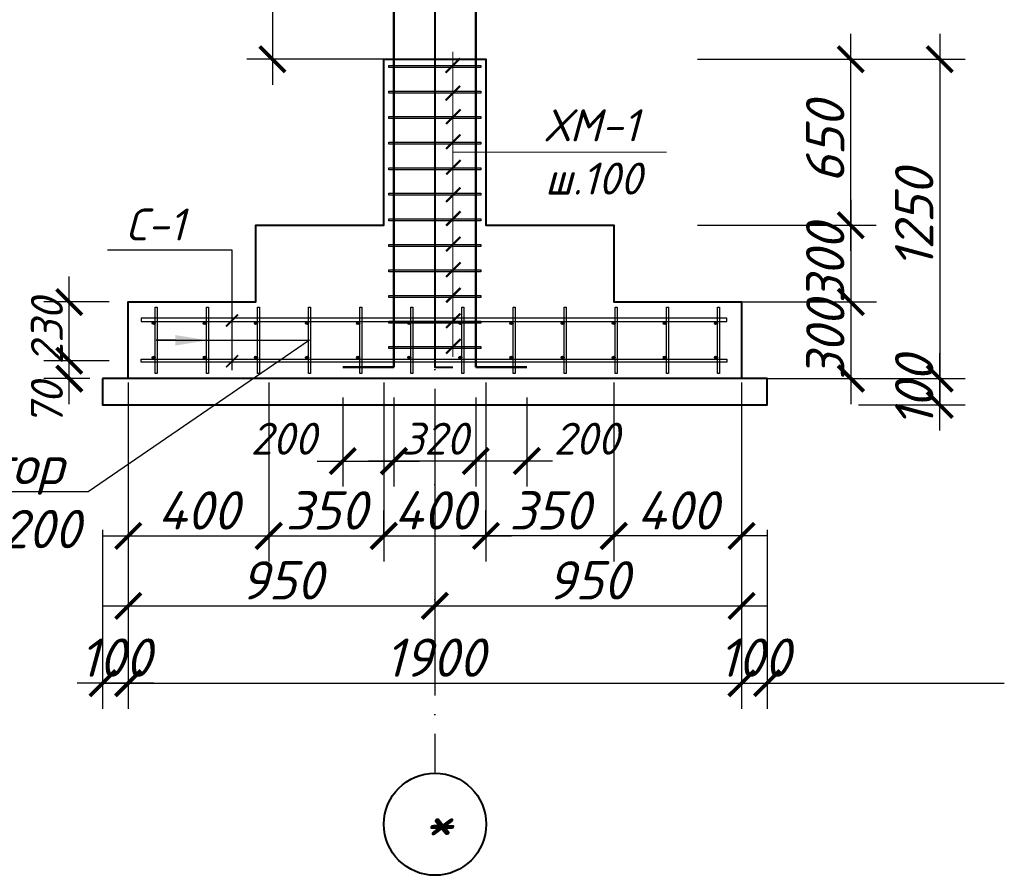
# Model space of a CAD drawing. Header units: millimetres. Extents: x 2063114 to 14983986, y -126020516 to 213791.
# Tile 615 of 656: x 2322235 to 2329940, y -48039 to -41341. Entities that reach past the tile are written whole.
import ezdxf
from ezdxf import colors
from ezdxf.entities.mleader import LeaderData, LeaderLine
from ezdxf.math import Vec2, Vec3

# ---------------------------------------------------------------- set-up
doc = ezdxf.new("R2010")
doc.units = ezdxf.units.MM
doc.linetypes.add('ACAD_ISO10W100', pattern=[18, 12, -3, 0, -3])
doc.layers.get('Defpoints').update_dxf_attribs({"color": 6, "lineweight": 35})
doc.layers.add('Размеры', color=28, linetype='Continuous')
doc.styles.add('GOST 2.304', font='isocpeur.ttf', dxfattribs={"oblique": 15})
doc.styles.add('V@ler@Live', font='isocpeui.ttf')
doc.dimstyles.new('Standard 2304', dxfattribs={"dimtxt": 250, "dimasz": 200, "dimexe": 200, "dimexo": 300, "dimgap": 50, "dimtad": 1, "dimdec": 0, "dimzin": 0, "dimdsep": 46, "dimtxsty": 'GOST 2.304', "dimblk": 'ARCHTICK', "dimcen": 10, "dimdle": 200, "dimclrd": 256, "dimclre": 256, "dimclrt": 256, "dimadec": 0, "dimazin": 0, "dimtfac": 1, "dimtdec": 0, "dimtofl": 0, "dimtmove": 0, "dimatfit": 3, "dimldrblk": 'ARCHTICK', "dimfxl": 1, "dimtolj": 1, "dimtzin": 0, "dimlwd": -1, "dimarcsym": 0})

# ---------------------------------------------------------------- blocks, each defined once
blk = doc.blocks.new('_ArchTick')
at = {"color": 0, "linetype": 'ByBlock', "const_width": 0.15}
blk.add_lwpolyline([(-0.5, -0.5), (0.5, 0.5)], dxfattribs=at)
blk = doc.blocks.new('*D3671')
at = {"layer": 'Defpoints', "color": 0, "transparency": 16777216}
for p in [(2324763.3, -43998.1), (2325163.3, -43998.1), (2325163.3, -44796)]:
    blk.add_point(p, dxfattribs=at)
at = {"layer": 'Размеры', "color": 5, "lineweight": -2, "transparency": 16777216}
for p, q in [((2324763.3, -44298.1), (2324763.3, -44996)), ((2325163.3, -44298.1), (2325163.3, -44996))]:
    blk.add_line(p, q, dxfattribs=at)
at = {"layer": 'Размеры', "color": 5, "transparency": 16777216}
blk.add_line((2324563.3, -44796), (2325363.3, -44796), dxfattribs=at)
at = {"layer": 'Размеры', "color": 5, "transparency": 16777216, "xscale": 200, "yscale": 200, "zscale": 200, "rotation": 180}
blk.add_blockref('_ArchTick', (2324763.3, -44796), dxfattribs=at)
at = {"layer": 'Размеры', "color": 5, "transparency": 16777216, "xscale": 200, "yscale": 200, "zscale": 200}
blk.add_blockref('_ArchTick', (2325163.3, -44796), dxfattribs=at)
at = {"layer": 'Размеры', "color": 5, "transparency": 16777216, "insert": (2324297.8, -44621), "char_height": 250, "attachment_point": 5, "style": 'GOST 2.304'}
blk.add_mtext('\\A1;200', dxfattribs=at)
blk = doc.blocks.new('*D3672')
at = {"layer": 'Defpoints', "color": 0, "transparency": 16777216}
for p in [(2325163.4, -44153.8), (2325803.4, -44153.8), (2325163.4, -44796)]:
    blk.add_point(p, dxfattribs=at)
at = {"layer": 'Размеры', "color": 5, "lineweight": -2, "transparency": 16777216}
for p, q in [((2325163.4, -44453.8), (2325163.3, -44996)), ((2325803.4, -44453.8), (2325803.3, -44996))]:
    blk.add_line(p, q, dxfattribs=at)
at = {"layer": 'Размеры', "color": 5, "transparency": 16777216}
blk.add_line((2326003.4, -44796), (2324963.4, -44796), dxfattribs=at)
at = {"layer": 'Размеры', "color": 5, "transparency": 16777216, "xscale": 200, "yscale": 200, "zscale": 200}
for p, rotation in [((2325163.4, -44796), 179.9988715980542), ((2325803.4, -44796), 359.9988715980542)]:
    blk.add_blockref('_ArchTick', p, dxfattribs=dict(at, rotation=rotation))
at = {"layer": 'Размеры', "color": 5, "transparency": 16777216, "insert": (2325483.4, -44621), "char_height": 250, "attachment_point": 5, "rotation": 359.99887, "style": 'GOST 2.304'}
blk.add_mtext('\\A1;320', dxfattribs=at)
blk = doc.blocks.new('*D3696')
at = {"layer": 'Defpoints', "color": 0, "transparency": 16777216}
for p in [(2323083.8, -43563), (2324183.7, -43563), (2324183.7, -45382.4)]:
    blk.add_point(p, dxfattribs=at)
at = {"layer": 'Размеры', "color": 5, "lineweight": -2, "transparency": 16777216}
for p, q in [((2323083.8, -44182.4), (2323083.8, -45582.4)), ((2324183.7, -44182.4), (2324183.7, -45582.4))]:
    blk.add_line(p, q, dxfattribs=at)
at = {"layer": 'Размеры', "color": 5, "transparency": 16777216}
blk.add_line((2322883.8, -45382.4), (2324383.7, -45382.4), dxfattribs=at)
at = {"layer": 'Размеры', "color": 5, "transparency": 16777216, "xscale": 200, "yscale": 200, "zscale": 200, "rotation": 180}
blk.add_blockref('_ArchTick', (2323083.8, -45382.4), dxfattribs=at)
at = {"layer": 'Размеры', "color": 5, "transparency": 16777216, "xscale": 200, "yscale": 200, "zscale": 200}
blk.add_blockref('_ArchTick', (2324183.7, -45382.4), dxfattribs=at)
at = {"layer": 'Размеры', "color": 5, "transparency": 16777216, "insert": (2323633.8, -45182.4), "char_height": 300, "attachment_point": 5, "style": 'GOST 2.304'}
blk.add_mtext('\\A1;400', dxfattribs=at)
blk = doc.blocks.new('*D3673')
at = {"layer": 'Defpoints', "color": 0, "transparency": 16777216}
for p in [(2324183.7, -43563), (2325083.6, -43563), (2325083.6, -45382.4)]:
    blk.add_point(p, dxfattribs=at)
at = {"layer": 'Размеры', "color": 5, "lineweight": -2, "transparency": 16777216}
for p, q in [((2324183.7, -44182.4), (2324183.7, -45582.4)), ((2325083.6, -44182.4), (2325083.6, -45582.4))]:
    blk.add_line(p, q, dxfattribs=at)
at = {"layer": 'Размеры', "color": 5, "transparency": 16777216}
blk.add_line((2323983.7, -45382.4), (2325283.6, -45382.4), dxfattribs=at)
at = {"layer": 'Размеры', "color": 5, "transparency": 16777216, "xscale": 200, "yscale": 200, "zscale": 200, "rotation": 180}
blk.add_blockref('_ArchTick', (2324183.7, -45382.4), dxfattribs=at)
at = {"layer": 'Размеры', "color": 5, "transparency": 16777216, "xscale": 200, "yscale": 200, "zscale": 200}
blk.add_blockref('_ArchTick', (2325083.6, -45382.4), dxfattribs=at)
at = {"layer": 'Размеры', "color": 5, "transparency": 16777216, "insert": (2324633.7, -45182.4), "char_height": 300, "attachment_point": 5, "style": 'GOST 2.304'}
blk.add_mtext('\\A1;350', dxfattribs=at)
blk = doc.blocks.new('*D3697')
at = {"layer": 'Defpoints', "color": 0, "transparency": 16777216}
for p in [(2326883.5, -43563), (2327883.5, -43626.8), (2326883.5, -45382.4)]:
    blk.add_point(p, dxfattribs=at)
at = {"layer": 'Размеры', "color": 5, "lineweight": -2, "transparency": 16777216}
for p, q in [((2326883.5, -44182.4), (2326883.5, -45582.4)), ((2327883.5, -44182.4), (2327883.5, -45582.4))]:
    blk.add_line(p, q, dxfattribs=at)
at = {"layer": 'Размеры', "color": 5, "transparency": 16777216}
blk.add_line((2328083.5, -45382.4), (2326683.5, -45382.4), dxfattribs=at)
at = {"layer": 'Размеры', "color": 5, "transparency": 16777216, "xscale": 200, "yscale": 200, "zscale": 200, "rotation": 180}
blk.add_blockref('_ArchTick', (2326883.5, -45382.4), dxfattribs=at)
at = {"layer": 'Размеры', "color": 5, "transparency": 16777216, "xscale": 200, "yscale": 200, "zscale": 200}
blk.add_blockref('_ArchTick', (2327883.5, -45382.4), dxfattribs=at)
at = {"layer": 'Размеры', "color": 5, "transparency": 16777216, "insert": (2327383.5, -45182.4), "char_height": 300, "attachment_point": 5, "style": 'GOST 2.304'}
blk.add_mtext('\\A1;400', dxfattribs=at)
blk = doc.blocks.new('*D3698')
at = {"layer": 'Defpoints', "color": 0, "transparency": 16777216}
for p in [(2325883.1, -43563), (2326883.5, -45257.4), (2325883.1, -45382.4)]:
    blk.add_point(p, dxfattribs=at)
at = {"layer": 'Размеры', "color": 5, "lineweight": -2, "transparency": 16777216}
for p, q in [((2325883.1, -44182.4), (2325883.1, -45582.4)), ((2326883.5, -45382.4), (2326883.5, -45582.4))]:
    blk.add_line(p, q, dxfattribs=at)
at = {"layer": 'Размеры', "color": 5, "transparency": 16777216}
blk.add_line((2327083.5, -45382.4), (2325683.1, -45382.4), dxfattribs=at)
at = {"layer": 'Размеры', "color": 5, "transparency": 16777216, "xscale": 200, "yscale": 200, "zscale": 200, "rotation": 180}
blk.add_blockref('_ArchTick', (2325883.1, -45382.4), dxfattribs=at)
at = {"layer": 'Размеры', "color": 5, "transparency": 16777216, "xscale": 200, "yscale": 200, "zscale": 200}
blk.add_blockref('_ArchTick', (2326883.5, -45382.4), dxfattribs=at)
at = {"layer": 'Размеры', "color": 5, "transparency": 16777216, "insert": (2326383.3, -45182.4), "char_height": 300, "attachment_point": 5, "style": 'GOST 2.304'}
blk.add_mtext('\\A1;350', dxfattribs=at)
blk = doc.blocks.new('*D3674')
at = {"layer": 'Defpoints', "color": 0, "transparency": 16777216}
for p in [(2325883.1, -45382.4), (2325083.6, -45582.4), (2325883.1, -45582.4)]:
    blk.add_point(p, dxfattribs=at)
at = {"layer": 'Размеры', "color": 5, "lineweight": -2, "transparency": 16777216}
for p, q in [((2325083.6, -45382.4), (2325083.6, -45182.4)), ((2325883.1, -45382.4), (2325883.1, -45182.4))]:
    blk.add_line(p, q, dxfattribs=at)
at = {"layer": 'Размеры', "color": 5, "transparency": 16777216}
blk.add_line((2324883.6, -45382.4), (2326083.1, -45382.4), dxfattribs=at)
at = {"layer": 'Размеры', "color": 5, "transparency": 16777216, "xscale": 200, "yscale": 200, "zscale": 200, "rotation": 180}
blk.add_blockref('_ArchTick', (2325083.6, -45382.4), dxfattribs=at)
at = {"layer": 'Размеры', "color": 5, "transparency": 16777216, "xscale": 200, "yscale": 200, "zscale": 200}
blk.add_blockref('_ArchTick', (2325883.1, -45382.4), dxfattribs=at)
at = {"layer": 'Размеры', "color": 5, "transparency": 16777216, "insert": (2325483.3, -45182.4), "char_height": 300, "attachment_point": 5, "style": 'GOST 2.304'}
blk.add_mtext('\\A1;400', dxfattribs=at)
blk = doc.blocks.new('*D3675')
at = {"layer": 'Defpoints', "color": 0, "transparency": 16777216}
for p in [(2323083.8, -43941.9), (2325483.4, -43976.8), (2325483.4, -45929.7)]:
    blk.add_point(p, dxfattribs=at)
at = {"layer": 'Размеры', "color": 5, "lineweight": -2, "transparency": 16777216}
for p, q in [((2323083.8, -44729.7), (2323083.8, -46129.7)), ((2325483.4, -44729.7), (2325483.4, -46129.7))]:
    blk.add_line(p, q, dxfattribs=at)
at = {"layer": 'Размеры', "color": 5, "transparency": 16777216}
blk.add_line((2322883.8, -45929.7), (2325683.4, -45929.7), dxfattribs=at)
at = {"layer": 'Размеры', "color": 5, "transparency": 16777216, "xscale": 200, "yscale": 200, "zscale": 200, "rotation": 180}
blk.add_blockref('_ArchTick', (2323083.8, -45929.7), dxfattribs=at)
at = {"layer": 'Размеры', "color": 5, "transparency": 16777216, "xscale": 200, "yscale": 200, "zscale": 200}
blk.add_blockref('_ArchTick', (2325483.4, -45929.7), dxfattribs=at)
at = {"layer": 'Размеры', "color": 5, "transparency": 16777216, "insert": (2324283.6, -45729.7), "char_height": 300, "attachment_point": 5, "style": 'GOST 2.304'}
blk.add_mtext('\\A1;950', dxfattribs=at)
blk = doc.blocks.new('*D3676')
at = {"layer": 'Defpoints', "color": 0, "transparency": 16777216}
for p in [(2325483.6, -43939), (2327883.5, -43939), (2327883.5, -45929.4)]:
    blk.add_point(p, dxfattribs=at)
at = {"layer": 'Размеры', "color": 5, "lineweight": -2, "transparency": 16777216}
for p, q in [((2325483.6, -44729.4), (2325483.6, -46129.4)), ((2327883.5, -44729.4), (2327883.5, -46129.4))]:
    blk.add_line(p, q, dxfattribs=at)
at = {"layer": 'Размеры', "color": 5, "transparency": 16777216}
blk.add_line((2325283.6, -45929.4), (2328083.5, -45929.4), dxfattribs=at)
at = {"layer": 'Размеры', "color": 5, "transparency": 16777216, "xscale": 200, "yscale": 200, "zscale": 200, "rotation": 180}
blk.add_blockref('_ArchTick', (2325483.6, -45929.4), dxfattribs=at)
at = {"layer": 'Размеры', "color": 5, "transparency": 16777216, "xscale": 200, "yscale": 200, "zscale": 200}
blk.add_blockref('_ArchTick', (2327883.5, -45929.4), dxfattribs=at)
at = {"layer": 'Размеры', "color": 5, "transparency": 16777216, "insert": (2326683.6, -45729.4), "char_height": 300, "attachment_point": 5, "style": 'GOST 2.304'}
blk.add_mtext('\\A1;950', dxfattribs=at)
blk = doc.blocks.new('*D3677')
at = {"layer": 'Defpoints', "color": 0, "transparency": 16777216}
for p in [(2322883.8, -44730.9), (2323083.8, -44730.9), (2322883.8, -46534.7)]:
    blk.add_point(p, dxfattribs=at)
at = {"layer": 'Размеры', "color": 5, "lineweight": -2, "transparency": 16777216}
for p, q in [((2322883.8, -45334.7), (2322883.8, -46734.7)), ((2323083.8, -45334.7), (2323083.8, -46734.7))]:
    blk.add_line(p, q, dxfattribs=at)
at = {"layer": 'Размеры', "color": 5, "transparency": 16777216}
blk.add_line((2323283.8, -46534.7), (2322683.8, -46534.7), dxfattribs=at)
at = {"layer": 'Размеры', "color": 5, "transparency": 16777216, "xscale": 200, "yscale": 200, "zscale": 200, "rotation": 180}
blk.add_blockref('_ArchTick', (2322883.8, -46534.7), dxfattribs=at)
at = {"layer": 'Размеры', "color": 5, "transparency": 16777216, "xscale": 200, "yscale": 200, "zscale": 200}
blk.add_blockref('_ArchTick', (2323083.8, -46534.7), dxfattribs=at)
at = {"layer": 'Размеры', "color": 5, "transparency": 16777216, "insert": (2322983.8, -46334.7), "char_height": 300, "attachment_point": 5, "style": 'GOST 2.304'}
blk.add_mtext('\\A1;100', dxfattribs=at)
blk = doc.blocks.new('*D3678')
at = {"layer": 'Defpoints', "color": 0, "transparency": 16777216}
for p in [(2327883.5, -44730.9), (2328083.5, -44730.9), (2328083.5, -46534.7)]:
    blk.add_point(p, dxfattribs=at)
at = {"layer": 'Размеры', "color": 5, "lineweight": -2, "transparency": 16777216}
for p, q in [((2327883.5, -45334.7), (2327883.5, -46734.7)), ((2328083.5, -45334.7), (2328083.5, -46734.7))]:
    blk.add_line(p, q, dxfattribs=at)
at = {"layer": 'Размеры', "color": 5, "transparency": 16777216}
blk.add_line((2327683.5, -46534.7), (2328283.5, -46534.7), dxfattribs=at)
at = {"layer": 'Размеры', "color": 5, "transparency": 16777216, "xscale": 200, "yscale": 200, "zscale": 200, "rotation": 180}
blk.add_blockref('_ArchTick', (2327883.5, -46534.7), dxfattribs=at)
at = {"layer": 'Размеры', "color": 5, "transparency": 16777216, "xscale": 200, "yscale": 200, "zscale": 200}
blk.add_blockref('_ArchTick', (2328083.5, -46534.7), dxfattribs=at)
at = {"layer": 'Размеры', "color": 5, "transparency": 16777216, "insert": (2327983.5, -46334.7), "char_height": 300, "attachment_point": 5, "style": 'GOST 2.304'}
blk.add_mtext('\\A1;100', dxfattribs=at)
blk = doc.blocks.new('*D3679')
at = {"layer": 'Defpoints', "color": 0, "transparency": 16777216}
for p in [(2327883.5, -46155), (2323083.8, -46409.7), (2327883.5, -46534.7)]:
    blk.add_point(p, dxfattribs=at)
at = {"layer": 'Размеры', "color": 5, "lineweight": -2, "transparency": 16777216}
for p, q in [((2327883.5, -46455), (2327883.5, -46734.7)), ((2323083.8, -46534.7), (2323083.8, -46734.7))]:
    blk.add_line(p, q, dxfattribs=at)
at = {"layer": 'Размеры', "color": 5, "transparency": 16777216}
blk.add_line((2322883.8, -46534.7), (2328083.5, -46534.7), dxfattribs=at)
at = {"layer": 'Размеры', "color": 5, "transparency": 16777216, "xscale": 200, "yscale": 200, "zscale": 200, "rotation": 180}
blk.add_blockref('_ArchTick', (2323083.8, -46534.7), dxfattribs=at)
at = {"layer": 'Размеры', "color": 5, "transparency": 16777216, "xscale": 200, "yscale": 200, "zscale": 200}
blk.add_blockref('_ArchTick', (2327883.5, -46534.7), dxfattribs=at)
at = {"layer": 'Размеры', "color": 5, "transparency": 16777216, "insert": (2325483.6, -46334.7), "char_height": 300, "attachment_point": 5, "style": 'GOST 2.304'}
blk.add_mtext('\\A1;1900', dxfattribs=at)
blk = doc.blocks.new('*D3680')
at = {"layer": 'Defpoints', "color": 0, "transparency": 16777216}
for p in [(2322622.8, -44011.1), (2323184.7, -44011.1), (2323083.8, -44151.1)]:
    blk.add_point(p, dxfattribs=at)
at = {"layer": 'Размеры', "color": 5, "transparency": 16777216}
blk.add_line((2322622.8, -44351.1), (2322622.8, -43811.1), dxfattribs=at)
at = {"layer": 'Размеры', "color": 5, "lineweight": -2, "transparency": 16777216}
for p, q in [((2322884.7, -44011.1), (2322422.8, -44011.1)), ((2322783.8, -44151.1), (2322422.8, -44151.1))]:
    blk.add_line(p, q, dxfattribs=at)
at = {"layer": 'Размеры', "color": 5, "transparency": 16777216, "xscale": 200, "yscale": 200, "zscale": 200}
for p, rotation in [((2322622.8, -44011.1), 90), ((2322622.8, -44151.1), 270)]:
    blk.add_blockref('_ArchTick', p, dxfattribs=dict(at, rotation=rotation))
at = {"layer": 'Размеры', "color": 5, "transparency": 16777216, "insert": (2322447.8, -44351.1), "char_height": 250, "attachment_point": 5, "rotation": 90, "style": 'GOST 2.304'}
blk.add_mtext('\\A1;70', dxfattribs=at)
blk = doc.blocks.new('*D3681')
at = {"layer": 'Defpoints', "color": 0, "transparency": 16777216}
for p in [(2322622.8, -43551.1), (2323234.7, -43551.1), (2323234.7, -44011.1)]:
    blk.add_point(p, dxfattribs=at)
at = {"layer": 'Размеры', "color": 5, "transparency": 16777216}
blk.add_line((2322622.8, -44211.1), (2322622.8, -43351.1), dxfattribs=at)
at = {"layer": 'Размеры', "color": 5, "lineweight": -2, "transparency": 16777216}
for p, q in [((2322934.7, -43551.1), (2322422.8, -43551.1)), ((2322934.7, -44011.1), (2322422.8, -44011.1))]:
    blk.add_line(p, q, dxfattribs=at)
at = {"layer": 'Размеры', "color": 5, "transparency": 16777216, "xscale": 200, "yscale": 200, "zscale": 200}
for p, rotation in [((2322622.8, -43551.1), 90), ((2322622.8, -44011.1), 270)]:
    blk.add_blockref('_ArchTick', p, dxfattribs=dict(at, rotation=rotation))
at = {"layer": 'Размеры', "color": 5, "transparency": 16777216, "insert": (2322447.8, -43781.1), "char_height": 250, "attachment_point": 5, "rotation": 90, "style": 'GOST 2.304'}
blk.add_mtext('\\A1;230', dxfattribs=at)
blk = doc.blocks.new('*D3682')
at = {"layer": 'Defpoints', "color": 0, "transparency": 16777216}
for p in [(2325163.3, -39851), (2324212.3, -41651), (2325658.5, -41651)]:
    blk.add_point(p, dxfattribs=at)
at = {"layer": 'Размеры', "color": 5, "transparency": 16777216}
blk.add_line((2324212.3, -39651), (2324212.3, -41851), dxfattribs=at)
at = {"layer": 'Размеры', "color": 5, "lineweight": -2, "transparency": 16777216}
for p, q in [((2324863.3, -39851), (2324012.3, -39851)), ((2325358.5, -41651), (2324012.3, -41651))]:
    blk.add_line(p, q, dxfattribs=at)
at = {"layer": 'Размеры', "color": 5, "transparency": 16777216, "xscale": 200, "yscale": 200, "zscale": 200}
for p, rotation in [((2324212.3, -39851), 90), ((2324212.3, -41651), 270)]:
    blk.add_blockref('_ArchTick', p, dxfattribs=dict(at, rotation=rotation))
at = {"layer": 'Размеры', "color": 5, "transparency": 16777216, "insert": (2324012.3, -40751), "char_height": 300, "attachment_point": 5, "rotation": 90, "style": 'GOST 2.304'}
blk.add_mtext('\\A1;880', dxfattribs=at)
blk = doc.blocks.new('*D3684')
at = {"layer": 'Defpoints', "color": 0, "transparency": 16777216}
for p in [(2326627.7, -41651), (2329234.6, -44151.1), (2329434.6, -44151.1)]:
    blk.add_point(p, dxfattribs=at)
at = {"layer": 'Размеры', "color": 5, "transparency": 16777216}
blk.add_line((2329434.6, -41451), (2329434.6, -44351.1), dxfattribs=at)
at = {"layer": 'Размеры', "color": 5, "lineweight": -2, "transparency": 16777216}
for p, q in [((2328234.6, -41651), (2329634.6, -41651)), ((2329434.6, -44151.1), (2329634.6, -44151.1))]:
    blk.add_line(p, q, dxfattribs=at)
at = {"layer": 'Размеры', "color": 5, "transparency": 16777216, "xscale": 200, "yscale": 200, "zscale": 200}
for p, rotation in [((2329434.6, -41651), 90), ((2329434.6, -44151.1), 270)]:
    blk.add_blockref('_ArchTick', p, dxfattribs=dict(at, rotation=rotation))
at = {"layer": 'Размеры', "color": 5, "transparency": 16777216, "insert": (2329234.6, -42901), "char_height": 300, "attachment_point": 5, "rotation": 90, "style": 'GOST 2.304'}
blk.add_mtext('\\A1;1250', dxfattribs=at)
blk = doc.blocks.new('*D3685')
at = {"layer": 'Defpoints', "color": 0, "transparency": 16777216}
for p in [(2328498.7, -44151.1), (2329434.6, -44151.1), (2328498.7, -44356.1)]:
    blk.add_point(p, dxfattribs=at)
at = {"layer": 'Размеры', "color": 5, "transparency": 16777216}
blk.add_line((2329434.6, -44556.1), (2329434.6, -43951.1), dxfattribs=at)
at = {"layer": 'Размеры', "color": 5, "lineweight": -2, "transparency": 16777216}
for p, q in [((2328798.7, -44151.1), (2329634.6, -44151.1)), ((2328798.7, -44356.1), (2329634.6, -44356.1))]:
    blk.add_line(p, q, dxfattribs=at)
at = {"layer": 'Размеры', "color": 5, "transparency": 16777216, "xscale": 200, "yscale": 200, "zscale": 200}
for p, rotation in [((2329434.6, -44151.1), 90), ((2329434.6, -44356.1), 270)]:
    blk.add_blockref('_ArchTick', p, dxfattribs=dict(at, rotation=rotation))
at = {"layer": 'Размеры', "color": 5, "transparency": 16777216, "insert": (2329234.6, -44253.6), "char_height": 300, "attachment_point": 5, "rotation": 90, "style": 'GOST 2.304'}
blk.add_mtext('\\A1;100', dxfattribs=at)
blk = doc.blocks.new('*D3686')
at = {"layer": 'Defpoints', "color": 0, "transparency": 16777216}
for p in [(2327111.9, -42951), (2327111.9, -43550.9), (2328738.1, -43550.9)]:
    blk.add_point(p, dxfattribs=at)
at = {"layer": 'Размеры', "color": 5, "transparency": 16777216}
blk.add_line((2328738.1, -42751), (2328738.1, -43750.9), dxfattribs=at)
at = {"layer": 'Размеры', "color": 5, "lineweight": -2, "transparency": 16777216}
for p, q in [((2327538.1, -42951), (2328938.1, -42951)), ((2327538.1, -43550.9), (2328938.1, -43550.9))]:
    blk.add_line(p, q, dxfattribs=at)
at = {"layer": 'Размеры', "color": 5, "transparency": 16777216, "xscale": 200, "yscale": 200, "zscale": 200}
for p, rotation in [((2328738.1, -42951), 90), ((2328738.1, -43550.9), 270)]:
    blk.add_blockref('_ArchTick', p, dxfattribs=dict(at, rotation=rotation))
at = {"layer": 'Размеры', "color": 5, "transparency": 16777216, "insert": (2328538.1, -43251), "char_height": 300, "attachment_point": 5, "rotation": 90, "style": 'GOST 2.304'}
blk.add_mtext('\\A1;300', dxfattribs=at)
blk = doc.blocks.new('*D3687')
at = {"layer": 'Defpoints', "color": 0, "transparency": 16777216}
for p in [(2326211.7, -41651), (2328738.1, -41651), (2326383.4, -42951)]:
    blk.add_point(p, dxfattribs=at)
at = {"layer": 'Размеры', "color": 5, "transparency": 16777216}
blk.add_line((2328738.1, -43151), (2328738.1, -41451), dxfattribs=at)
at = {"layer": 'Размеры', "color": 5, "lineweight": -2, "transparency": 16777216}
for p, q in [((2327538.1, -41651), (2328938.1, -41651)), ((2327538.1, -42951), (2328938.1, -42951))]:
    blk.add_line(p, q, dxfattribs=at)
at = {"layer": 'Размеры', "color": 5, "transparency": 16777216, "xscale": 200, "yscale": 200, "zscale": 200}
for p, rotation in [((2328738.1, -41651), 90), ((2328738.1, -42951), 270)]:
    blk.add_blockref('_ArchTick', p, dxfattribs=dict(at, rotation=rotation))
at = {"layer": 'Размеры', "color": 5, "transparency": 16777216, "insert": (2328538.1, -42301), "char_height": 300, "attachment_point": 5, "rotation": 90, "style": 'GOST 2.304'}
blk.add_mtext('\\A1;650', dxfattribs=at)
blk = doc.blocks.new('*D3669')
at = {"layer": 'Defpoints', "color": 0, "transparency": 16777216}
for p in [(2327111.9, -43550.9), (2327111.9, -44150.9), (2328739.4, -44150.9)]:
    blk.add_point(p, dxfattribs=at)
at = {"layer": 'Размеры', "color": 5, "transparency": 16777216}
blk.add_line((2328739.4, -43350.9), (2328739.4, -44350.9), dxfattribs=at)
at = {"layer": 'Размеры', "color": 5, "lineweight": -2, "transparency": 16777216}
for p, q in [((2327539.4, -43550.9), (2328939.4, -43550.9)), ((2327539.4, -44150.9), (2328939.4, -44150.9))]:
    blk.add_line(p, q, dxfattribs=at)
at = {"layer": 'Размеры', "color": 5, "transparency": 16777216, "xscale": 200, "yscale": 200, "zscale": 200}
for p, rotation in [((2328739.4, -43550.9), 90), ((2328739.4, -44150.9), 270)]:
    blk.add_blockref('_ArchTick', p, dxfattribs=dict(at, rotation=rotation))
at = {"layer": 'Размеры', "color": 5, "transparency": 16777216, "insert": (2328539.4, -43850.9), "char_height": 300, "attachment_point": 5, "rotation": 90, "style": 'GOST 2.304'}
blk.add_mtext('\\A1;300', dxfattribs=at)
blk = doc.blocks.new('*D3670')
at = {"layer": 'Defpoints', "color": 0, "transparency": 16777216}
for p in [(2325803.4, -43998.1), (2326203.4, -43998.1), (2325803.4, -44796)]:
    blk.add_point(p, dxfattribs=at)
at = {"layer": 'Размеры', "color": 5, "lineweight": -2, "transparency": 16777216}
for p, q in [((2325803.4, -44298.1), (2325803.4, -44996)), ((2326203.4, -44298.1), (2326203.4, -44996))]:
    blk.add_line(p, q, dxfattribs=at)
at = {"layer": 'Размеры', "color": 5, "transparency": 16777216}
blk.add_line((2326403.4, -44796), (2325603.4, -44796), dxfattribs=at)
at = {"layer": 'Размеры', "color": 5, "transparency": 16777216, "xscale": 200, "yscale": 200, "zscale": 200, "rotation": 180}
blk.add_blockref('_ArchTick', (2325803.4, -44796), dxfattribs=at)
at = {"layer": 'Размеры', "color": 5, "transparency": 16777216, "xscale": 200, "yscale": 200, "zscale": 200}
blk.add_blockref('_ArchTick', (2326203.4, -44796), dxfattribs=at)
at = {"layer": 'Размеры', "color": 5, "transparency": 16777216, "insert": (2326668.9, -44621), "char_height": 250, "attachment_point": 5, "style": 'GOST 2.304'}
blk.add_mtext('\\A1;200', dxfattribs=at)

msp = doc.modelspace()

# ---------------------------------------------------------------- hatches: boundary and pattern name
h = msp.add_hatch(color=256)
h.dxf.hatch_style = 1
h.paths.add_polyline_path([(2323271.42644, -43716.09819, -1), (2323295.42644, -43716.09819, -1)])
h = msp.add_hatch(color=256)
h.dxf.hatch_style = 1
h.paths.add_polyline_path([(2323671.42644, -43716.09819, -1), (2323695.42644, -43716.09819, -1)])
h = msp.add_hatch(color=256)
h.dxf.hatch_style = 1
h.paths.add_polyline_path([(2324071.42644, -43716.09819, -1), (2324095.42644, -43716.09819, -1)])
h = msp.add_hatch(color=256)
h.dxf.hatch_style = 1
h.paths.add_polyline_path([(2324471.42644, -43716.09819, -1), (2324495.42644, -43716.09819, -1)])
h = msp.add_hatch(color=256)
h.dxf.hatch_style = 1
h.paths.add_polyline_path([(2324871.42644, -43716.09819, -1), (2324895.42644, -43716.09819, -1)])
h = msp.add_hatch(color=256)
h.dxf.hatch_style = 1
h.paths.add_polyline_path([(2325271.42644, -43716.09819, -1), (2325295.42644, -43716.09819, -1)])
h = msp.add_hatch(color=256)
h.dxf.hatch_style = 1
h.paths.add_polyline_path([(2325671.42644, -43716.09819, -1), (2325695.42644, -43716.09819, -1)])
h = msp.add_hatch(color=256)
h.dxf.hatch_style = 1
h.paths.add_polyline_path([(2326071.42644, -43716.09819, -1), (2326095.42644, -43716.09819, -1)])
h = msp.add_hatch(color=256)
h.dxf.hatch_style = 1
h.paths.add_polyline_path([(2326471.42644, -43716.09819, -1), (2326495.42644, -43716.09819, -1)])
h = msp.add_hatch(color=256)
h.dxf.hatch_style = 1
h.paths.add_polyline_path([(2326871.42644, -43716.09819, -1), (2326895.42644, -43716.09819, -1)])
h = msp.add_hatch(color=256)
h.dxf.hatch_style = 1
h.paths.add_polyline_path([(2327271.42644, -43716.09819, -1), (2327295.42644, -43716.09819, -1)])
h = msp.add_hatch(color=256)
h.dxf.hatch_style = 1
h.paths.add_polyline_path([(2327671.42644, -43716.09819, -1), (2327695.42644, -43716.09819, -1)])
h = msp.add_hatch(color=256)
h.dxf.hatch_style = 1
h.paths.add_polyline_path([(2323271.42644, -43985.96438, 1), (2323295.42644, -43985.96438, 1)])
h = msp.add_hatch(color=256)
h.dxf.hatch_style = 1
h.paths.add_polyline_path([(2323671.42644, -43985.96438, 1), (2323695.42644, -43985.96438, 1)])
h = msp.add_hatch(color=256)
h.dxf.hatch_style = 1
h.paths.add_polyline_path([(2324071.42644, -43985.96438, 1), (2324095.42644, -43985.96438, 1)])
h = msp.add_hatch(color=256)
h.dxf.hatch_style = 1
h.paths.add_polyline_path([(2324471.42644, -43985.96438, 1), (2324495.42644, -43985.96438, 1)])
h = msp.add_hatch(color=256)
h.dxf.hatch_style = 1
h.paths.add_polyline_path([(2324871.42644, -43985.96438, 1), (2324895.42644, -43985.96438, 1)])
h = msp.add_hatch(color=256)
h.dxf.hatch_style = 1
h.paths.add_polyline_path([(2325271.42644, -43985.96438, 1), (2325295.42644, -43985.96438, 1)])
h = msp.add_hatch(color=256)
h.dxf.hatch_style = 1
h.paths.add_polyline_path([(2325671.42644, -43985.96438, 1), (2325695.42644, -43985.96438, 1)])
h = msp.add_hatch(color=256)
h.dxf.hatch_style = 1
h.paths.add_polyline_path([(2326071.42644, -43985.96438, 1), (2326095.42644, -43985.96438, 1)])
h = msp.add_hatch(color=256)
h.dxf.hatch_style = 1
h.paths.add_polyline_path([(2326471.42644, -43985.96438, 1), (2326495.42644, -43985.96438, 1)])
h = msp.add_hatch(color=256)
h.dxf.hatch_style = 1
h.paths.add_polyline_path([(2326871.42644, -43985.96438, 1), (2326895.42644, -43985.96438, 1)])
h = msp.add_hatch(color=256)
h.dxf.hatch_style = 1
h.paths.add_polyline_path([(2327271.42644, -43985.96438, 1), (2327295.42644, -43985.96438, 1)])
h = msp.add_hatch(color=256)
h.dxf.hatch_style = 1
h.paths.add_polyline_path([(2327671.42644, -43985.96438, 1), (2327695.42644, -43985.96438, 1)])

# ---------------------------------------------------------------- linework, layer by layer
at = {"color": 5, "lineweight": 50}
for p, q in [((2325163.33987, -44061.11587), (2325163.33987, -39850.95577)), ((2325803.33987, -44061.11587), (2325803.33987, -39850.95577)), ((2325163.33987, -44061.11587), (2324763.33987, -44061.11587)), ((2325803.33987, -44061.11587), (2326203.33987, -44061.11587))]:
    msp.add_line(p, q, dxfattribs=at)
at = {"color": 1, "linetype": 'ACAD_ISO10W100', "ltscale": 50}
msp.add_line((2325483.3862, -41529.93922), (2325483.34272, -47238.6479), dxfattribs=at)
at = {"color": 7, "lineweight": 15, "ltscale": 2}
for p, q in [((2325624.1381, -43981.6525), (2325624.1381, -41594.2378)), ((2325624.1381, -42378.35766), (2327297.17884, -42378.35766))]:
    msp.add_line(p, q, dxfattribs=at)
for p, q in [((2323896.95658, -43145.13453), (2322921.97655, -43145.13453)), ((2323896.95658, -44084.79166), (2323896.95658, -43145.13453))]:
    msp.add_line(p, q)
at = {"color": 7, "lineweight": 30}
msp.add_line((2323283.80324, -44151.11587), (2327183.62052, -44151.11587), dxfattribs=at)
at = {"color": 1, "linetype": 'ByBlock', "lineweight": 40, "ltscale": 100}
msp.add_lwpolyline([(2325433.39481, -38250.95471), (2325433.39481, -39850.95471), (2325483.39481, -39988.32858), (2325483.36934, -44061.11481), (2325623.39481, -44061.11481)], dxfattribs=at)
at = {"color": 7, "lineweight": 40}
for points in [[(2323083.80324, -44151.11587), (2323083.80324, -43551.11587), (2324083.70709, -43551.11587), (2324083.70709, -42950.95577), (2325083.33987, -42950.95577), (2325083.33987, -41650.95577), (2325883.33987, -41650.95577), (2325883.33987, -42950.95577), (2326883.4959, -42950.95577), (2326883.4959, -43550.9467), (2327883.4959, -43550.9467), (2327883.4959, -44151.11587)], [(2322883.80324, -44151.11587), (2322883.80324, -44356.1068), (2328083.4959, -44356.1068), (2328083.4959, -44151.11587), (2322883.80324, -44151.11587)]]:
    msp.add_lwpolyline(points, dxfattribs=at)
for points in [[(2325843.33987, -41700.11587), (2325843.33987, -41716.11587), (2325123.33987, -41716.11587), (2325123.33987, -41700.11587)], [(2325843.33987, -41900.11587), (2325843.33987, -41916.11587), (2325123.33987, -41916.11587), (2325123.33987, -41900.11587)], [(2325843.33987, -42100.11587), (2325843.33987, -42116.11587), (2325123.33987, -42116.11587), (2325123.33987, -42100.11587)], [(2325843.33987, -42300.11587), (2325843.33987, -42316.11587), (2325123.33987, -42316.11587), (2325123.33987, -42300.11587)], [(2325843.33987, -42500.11587), (2325843.33987, -42516.11587), (2325123.33987, -42516.11587), (2325123.33987, -42500.11587)], [(2325843.33987, -42700.11587), (2325843.33987, -42716.11587), (2325123.33987, -42716.11587), (2325123.33987, -42700.11587)], [(2325843.33987, -42900.11587), (2325843.33987, -42916.11587), (2325123.33987, -42916.11587), (2325123.33987, -42900.11587)], [(2325843.33987, -43100.11587), (2325843.33987, -43116.11587), (2325123.33987, -43116.11587), (2325123.33987, -43100.11587)], [(2325843.33987, -43300.11587), (2325843.33987, -43316.11587), (2325123.33987, -43316.11587), (2325123.33987, -43300.11587)], [(2325843.33987, -43500.11587), (2325843.33987, -43516.11587), (2325123.33987, -43516.11587), (2325123.33987, -43500.11587)], [(2323295.42644, -43591.03129), (2323311.42644, -43591.03129), (2323311.42644, -44111.03129), (2323295.42644, -44111.03129)], [(2323695.42644, -43591.03129), (2323711.42644, -43591.03129), (2323711.42644, -44111.03129), (2323695.42644, -44111.03129)], [(2324095.42644, -43591.03129), (2324111.42644, -43591.03129), (2324111.42644, -44111.03129), (2324095.42644, -44111.03129)], [(2324495.42644, -43591.03129), (2324511.42644, -43591.03129), (2324511.42644, -44111.03129), (2324495.42644, -44111.03129)], [(2324895.42644, -43591.03129), (2324911.42644, -43591.03129), (2324911.42644, -44111.03129), (2324895.42644, -44111.03129)], [(2325295.42644, -43591.03129), (2325311.42644, -43591.03129), (2325311.42644, -44111.03129), (2325295.42644, -44111.03129)], [(2325695.42644, -43591.03129), (2325711.42644, -43591.03129), (2325711.42644, -44111.03129), (2325695.42644, -44111.03129)], [(2326095.42644, -43591.03129), (2326111.42644, -43591.03129), (2326111.42644, -44111.03129), (2326095.42644, -44111.03129)], [(2326095.42644, -43591.03129), (2326111.42644, -43591.03129), (2326111.42644, -44111.03129), (2326095.42644, -44111.03129)], [(2326495.42644, -43591.03129), (2326511.42644, -43591.03129), (2326511.42644, -44111.03129), (2326495.42644, -44111.03129)], [(2326895.42644, -43591.03129), (2326911.42644, -43591.03129), (2326911.42644, -44111.03129), (2326895.42644, -44111.03129)], [(2327295.42644, -43591.03129), (2327311.42644, -43591.03129), (2327311.42644, -44111.03129), (2327295.42644, -44111.03129)], [(2327695.42644, -43591.03129), (2327711.42644, -43591.03129), (2327711.42644, -44111.03129), (2327695.42644, -44111.03129)], [(2323184.74058, -43702.9467), (2327769.09943, -43702.9467), (2327769.09943, -43678.9467), (2323184.74058, -43678.9467)], [(2325843.33987, -43700.11587), (2325843.33987, -43716.11587), (2325123.33987, -43716.11587), (2325123.33987, -43700.11587)], [(2325843.33987, -43900.11587), (2325843.33987, -43916.11587), (2325123.33987, -43916.11587), (2325123.33987, -43900.11587)], [(2323184.74058, -43999.11587), (2327769.09943, -43999.11587), (2327769.09943, -44023.11587), (2323184.74058, -44023.11587)]]:
    msp.add_lwpolyline(points, close=True)
for centre in [(2323283.42644, -43716.09819), (2323683.42644, -43716.09819), (2324083.42644, -43716.09819), (2324483.42644, -43716.09819), (2324883.42644, -43716.09819), (2325283.42644, -43716.09819), (2325683.42644, -43716.09819), (2326083.42644, -43716.09819), (2326483.42644, -43716.09819), (2326883.42644, -43716.09819), (2327283.42644, -43716.09819), (2327683.42644, -43716.09819), (2323283.42644, -43985.96438), (2323683.42644, -43985.96438), (2324083.42644, -43985.96438), (2324483.42644, -43985.96438), (2324883.42644, -43985.96438), (2325283.42644, -43985.96438), (2325683.42644, -43985.96438), (2326083.42644, -43985.96438), (2326483.42644, -43985.96438), (2326883.42644, -43985.96438), (2327283.42644, -43985.96438), (2327683.42644, -43985.96438)]:
    msp.add_circle(centre, 12)
at = {"color": 0, "lineweight": 40}
msp.add_circle((2325485.09547, -47638.64406), 400, dxfattribs=at)
at = {"layer": 'Размеры', "color": 5}
msp.add_line((2328283.4959, -46534.67304), (2329939.73169, -46534.67304), dxfattribs=at)

# ---------------------------------------------------------------- block references
at = {"color": 5, "lineweight": 15, "ltscale": 2, "xscale": -112.5, "yscale": 112.5, "zscale": 112.5, "rotation": 270}
for p in [(2325624.1381, -41700.11587), (2325624.1381, -41916.11587), (2325627.84101, -42100.11587), (2325627.84101, -42296.41297), (2325627.84101, -42496.41297), (2325627.84101, -42712.41297), (2325627.84101, -42897.94636), (2325627.84101, -43097.94636), (2325627.84101, -43297.94636), (2325627.84101, -43497.94636), (2325627.84101, -43697.94636), (2325627.84101, -43897.94636)]:
    msp.add_blockref('_ArchTick', p, dxfattribs=at)
at = {"color": 7, "lineweight": 15, "ltscale": 2, "xscale": -93.75, "yscale": 93.75, "zscale": 93.75, "rotation": 270}
for p in [(2323896.95658, -43695.98761), (2323896.95658, -44014.43985)]:
    msp.add_blockref('_ArchTick', p, dxfattribs=at)

# ---------------------------------------------------------------- texts
at = {"color": 7, "lineweight": 15, "ltscale": 2, "insert": (2326344.92148, -42043.27863), "char_height": 250, "width": 1437.0014333, "attachment_point": 1, "style": 'V@ler@Live'}
msp.add_mtext('{\\C256;ХМ\\fISOCPEUR|b0|i1|c238|p34;-\\fISOCPEUR|b0|i1|c204|p34;1\\fISOCPEUR|b0|i1|c238|p34; \\fISOCPEUR|b0|i1|c204|p34;\\Pш.100}', dxfattribs=at)
at = {"attachment_point": 5, "style": 'V@ler@Live'}
for s, insert, char_height in [('С-1', (2323296.44411, -42944.41371), 250), ('*', (2325504.84206, -47622.25268), 350)]:
    msp.add_mtext(s, dxfattribs=dict(at, insert=insert, char_height=char_height))

# ---------------------------------------------------------------- dimensions: what is measured, and where the dimension line sits
at = {"layer": 'Размеры', "color": 5}
for base, p1, p2, angle, text, picture, middle in [((2324212.26989, -41650.95577), (2325163.33987, -39850.95577), (2325658.49178, -41650.95577), 90, '880', '*D3682', (2324012.26989, -40750.95577)), ((2328738.10441, -41650.95577), (2326383.41788, -42950.95577), (2326211.74413, -41650.95577), 90, '650', '*D3687', (2328538.10442, -42300.95577)), ((2325883.06879, -45382.41154), (2326883.4959, -45257.41154), (2325883.06879, -43563.04803), 180, '350', '*D3698', (2326383.28235, -45182.41154)), ((2326883.4959, -45382.41154), (2327883.4959, -43626.82549), (2326883.4959, -43563.04803), 180, '400', '*D3697', (2327383.4959, -45182.41154))]:
    dim = msp.add_linear_dim(base=base, p1=p1, p2=p2, angle=angle, text=text, dimstyle='Standard 2304', override={"dimtxt": 300, "dimclrd": 5, "dimclre": 5, "dimclrt": 5, "dimtmove": 1, "dimfxl": 1200, "dimfxlon": 1}, dxfattribs=at)
    dim.commit()
    dim.dimension.update_dxf_attribs({"geometry": picture, "text_midpoint": middle})
for base, p1, p2, angle, text, override, picture, middle in [((2329434.60649, -44151.11587), (2326627.67169, -41650.95577), (2329234.60649, -44151.11587), 90, '1250', {"dimtxt": 300, "dimclrd": 5, "dimclre": 5, "dimclrt": 5, "dimtmove": 1, "dimfxl": 1200, "dimfxlon": 1}, '*D3684', (2329434.60649, -42901.03582)), ((2328738.10441, -43550.9467), (2327111.90016, -42950.95577), (2327111.90016, -43550.9467), 90, '300', {"dimtxt": 300, "dimclrd": 5, "dimclre": 5, "dimclrt": 5, "dimtmove": 1, "dimfxl": 1200, "dimfxlon": 1}, '*D3686', (2328738.10441, -43250.95124)), ((2322622.79843, -43551.11587), (2323234.74058, -44011.11587), (2323234.74058, -43551.11587), 90, '230', {"dimclrd": 5, "dimclre": 5, "dimclrt": 5, "dimtmove": 1, "dimfxl": 1200, "dimfxlon": 1}, '*D3681', (2322622.79843, -43781.11587)), ((2328739.35441, -44150.93762), (2327111.90016, -43550.9467), (2327111.90016, -44150.93762), 90, '300', {"dimtxt": 300, "dimclrd": 5, "dimclre": 5, "dimclrt": 5, "dimtmove": 1, "dimfxl": 1200, "dimfxlon": 1}, '*D3669', (2328739.35441, -43850.94216)), ((2322622.79843, -44011.11587), (2323083.80324, -44151.11587), (2323184.74058, -44011.11587), 90, '70', {"dimclrd": 5, "dimclre": 5, "dimclrt": 5, "dimtmove": 1, "dimfxl": 1200, "dimfxlon": 1}, '*D3680', (2322622.79843, -44351.11587)), ((2329434.60649, -44151.11587), (2328498.73398, -44356.1068), (2328498.73398, -44151.11587), 90, '100', {"dimtxt": 300, "dimclrd": 5, "dimclre": 5, "dimclrt": 5, "dimtmove": 1, "dimfxl": 1200, "dimfxlon": 1}, '*D3685', (2329434.60649, -44253.61134)), ((2325803.38035, -44796.00853), (2326203.38035, -43998.14642), (2325803.38035, -43998.14642), 180, '200', {"dimclrd": 5, "dimclre": 5, "dimclrt": 5, "dimtmove": 1, "dimfxl": 1200, "dimfxlon": 1}, '*D3670', (2326668.91065, -44796.00853)), ((2325163.35122, -44796.00223), (2325803.36386, -44153.81918), (2325163.36386, -44153.80657), 179.998871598, '320', {"dimclrd": 5, "dimclre": 5, "dimclrt": 5, "dimtmove": 1, "dimfxl": 1200, "dimfxlon": 1}, '*D3672', (2325483.35122, -44796.00853)), ((2328083.4959, -46534.67304), (2327883.4959, -44730.92345), (2328083.4959, -44730.92345), 180, '100', {"dimtxt": 300, "dimclrd": 5, "dimclre": 5, "dimclrt": 5, "dimtmove": 1, "dimfxl": 1200, "dimfxlon": 1}, '*D3678', (2327983.4959, -46534.67304))]:
    dim = msp.add_linear_dim(base=base, p1=p1, p2=p2, angle=angle, text=text, dimstyle='Standard 2304', override=override, dxfattribs=at)
    dim.commit()
    dim.dimension.update_dxf_attribs({"geometry": picture, "text_midpoint": middle, "dimtype": 160})
for base, p1, p2, text, picture, middle in [((2324183.70709, -45382.41154), (2323083.80324, -43563.04803), (2324183.70709, -43563.04803), '400', '*D3696', (2323633.75517, -45182.41154)), ((2325083.61094, -45382.41154), (2324183.70709, -43563.04803), (2325083.61094, -43563.04803), '350', '*D3673', (2324633.65901, -45182.41154)), ((2325483.35251, -45929.68731), (2323083.80324, -43941.9278), (2325483.35251, -43976.78004), '950', '*D3675', (2324283.57788, -45729.68731)), ((2327883.4959, -45929.39025), (2325483.64957, -43938.96132), (2327883.4959, -43938.96132), '950', '*D3676', (2326683.57273, -45729.39025)), ((2325883.06879, -45382.41154), (2325083.61094, -45582.41154), (2325883.06879, -45582.41154), '400', '*D3674', (2325483.33987, -45182.41154)), ((2327883.4959, -46534.67304), (2323083.80324, -46409.67304), (2327883.4959, -46155.00988), '1900', '*D3679', (2325483.64957, -46334.67304))]:
    dim = msp.add_linear_dim(base=base, p1=p1, p2=p2, text=text, dimstyle='Standard 2304', override={"dimtxt": 300, "dimclrd": 5, "dimclre": 5, "dimclrt": 5, "dimtmove": 1, "dimfxl": 1200, "dimfxlon": 1}, dxfattribs=at)
    dim.commit()
    dim.dimension.update_dxf_attribs({"geometry": picture, "text_midpoint": middle})
for base, p1, p2, text, override, picture, middle in [((2325163.33987, -44796.00853), (2324763.33987, -43998.14642), (2325163.33987, -43998.14642), '200', {"dimclrd": 5, "dimclre": 5, "dimclrt": 5, "dimtmove": 1, "dimfxl": 1200, "dimfxlon": 1}, '*D3671', (2324297.80956, -44796.00853)), ((2322883.80324, -46534.67304), (2323083.80324, -44730.92345), (2322883.80324, -44730.92345), '100', {"dimtxt": 300, "dimclrd": 5, "dimclre": 5, "dimclrt": 5, "dimtmove": 1, "dimfxl": 1200, "dimfxlon": 1}, '*D3677', (2322983.80324, -46534.67304))]:
    dim = msp.add_linear_dim(base=base, p1=p1, p2=p2, text=text, dimstyle='Standard 2304', override=override, dxfattribs=at)
    dim.commit()
    dim.dimension.update_dxf_attribs({"geometry": picture, "text_midpoint": middle, "dimtype": 160})

# ---------------------------------------------------------------- leaders
at = {"color": 5, "ltscale": 100}
ml = msp.add_multileader_mtext('Standard', dxfattribs=at)
ml.set_content('Фиксатор\\P%%C8АI ш.200', color=5, style='V@ler@Live')
ml.set_leader_properties()
ml.build(insert=Vec2(0, 0))
ml.multileader.update_dxf_attribs({"text_left_attachment_type": 6, "text_right_attachment_type": 6, "arrow_head_size": 250})
ctx = ml.context
ctx.base_point, ctx.char_height, ctx.arrow_head_size, ctx.landing_gap_size, ctx.plane_origin = Vec3(2320645.40126, -45038.15768), 300, 250, 20, Vec3(2323689.23072, -45878.67935)
ctx.left_attachment, ctx.right_attachment, ctx.text_align_type = 6, 6, 1
notes = []
notes.append((ctx, [(0, (1, 1, 0), (2322771.81035, -45038.15768), (-1, 0), 8, [(2, [(2323703.42644, -43851.03129), (2323303.42644, -43851.03129), (2324503.42644, -43851.03129)], 0, [])])]))
ctx.mtext.insert, ctx.mtext.alignment, ctx.mtext.flow_direction = Vec3(2321704.6058, -44678.15768), 2, 5
for ctx, leaders in notes:
    for number, flags, end, landing, length, lines in leaders:
        leader = LeaderData()
        leader.index, (leader.has_last_leader_line, leader.has_dogleg_vector, leader.attachment_direction) = number, flags
        leader.last_leader_point, leader.dogleg_vector, leader.dogleg_length = Vec3(end), Vec3(landing), length
        for number, points, colour, breaks in lines:
            line = LeaderLine()
            line.index, line.vertices, line.color, line.breaks = number, Vec3.list(points), colors.encode_raw_color(colour), breaks
            leader.lines.append(line)
        ctx.leaders.append(leader)

doc.saveas('drawing.dxf')
